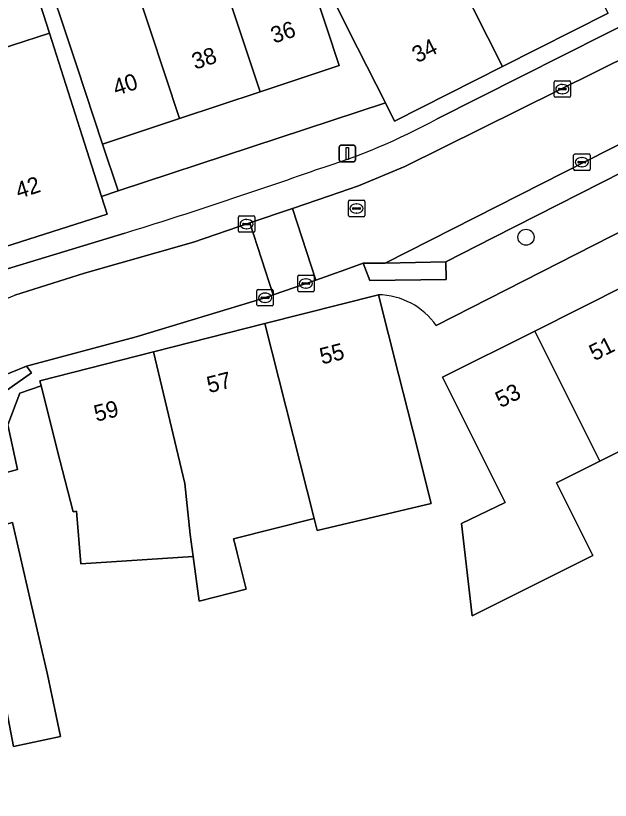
# Model space of a CAD drawing. Extents: x 163008 to 163854, y 382777 to 383982.
# Drawn here: x 163310.48 to 163346.73, y 383695.29 to 383743.09 of the extents above; entities that cross this region are included whole.
import ezdxf

# ---------------------------------------------------------------- set-up
doc = ezdxf.new("R2010")
doc.units = 0
for name, color, linetype in [('IMGEO_Boom', 7, 'Continuous'), ('IMGEO_Brandkraan', 7, 'Continuous'), ('IMGEO_Erf', 7, 'Continuous'), ('IMGEO_Kolk', 7, 'Continuous'), ('IMGEO_Lichtmast', 7, 'Continuous'), ('IMGEO_Pand', 7, 'Continuous'), ('IMGEO_Pand_nummerreeks', 7, 'Continuous'), ('IMGEO_Parkeervlak_open', 7, 'Continuous'), ('IMGEO_Rijbaan_lokaal_open', 7, 'Continuous'), ('IMGEO_Rioolput', 7, 'Continuous'), ('IMGEO_Voetpad_open', 7, 'Continuous')]:
    doc.layers.add(name, color=color, linetype=linetype)

msp = doc.modelspace()

# ---------------------------------------------------------------- linework, layer by layer
at = {"layer": 'IMGEO_Boom'}
msp.add_circle((163341.589, 383729.596), 0.489, dxfattribs=at)
at = {"layer": 'IMGEO_Brandkraan'}
for p, q in [((163327.671, 383726.354), (163327.671, 383727.206)), ((163327.746, 383727.28), (163328.598, 383727.28)), ((163328.159, 383727.06), (163328.184, 383727.06)), ((163328.672, 383727.206), (163328.672, 383726.354)), ((163327.93, 383726.774), (163327.93, 383726.786)), ((163328.368, 383726.737), (163327.97, 383726.737)), ((163327.973, 383726.823), (163328.371, 383726.823)), ((163328.414, 383726.786), (163328.414, 383726.774)), ((163328.598, 383726.28), (163327.746, 383726.28)), ((163328.182, 383726.5), (163328.157, 383726.5))]:
    msp.add_line(p, q, dxfattribs=at)
for points in [[(163327.671, 383726.354), (163327.671, 383727.206)], [(163327.746, 383727.28), (163328.598, 383727.28)], [(163328.672, 383727.206), (163328.672, 383726.354)], [(163328.598, 383726.28), (163327.746, 383726.28)]]:
    msp.add_lwpolyline(points, dxfattribs=at)
for centre, radius, start, end in [((163327.748, 383727.204), 0.0765, 91.552, 178.448), ((163327.748, 383727.204), 0.0765, 91.552, 178.448), ((163328.596, 383727.204), 0.0765, 1.552, 88.448), ((163328.596, 383727.204), 0.0765, 1.552, 88.448), ((163327.97, 383726.783), 0.0403, 85.8775, 175.7526), ((163327.967, 383726.773), 0.0366, 178.938, 274.7102), ((163328.371, 383726.78), 0.043, 264.8664, 352.4533), ((163328.375, 383726.785), 0.0386, 1.7309, 96.639), ((163327.748, 383726.356), 0.0765, 181.552, 268.448), ((163327.748, 383726.356), 0.0765, 181.552, 268.448), ((163328.596, 383726.356), 0.0765, 271.552, 358.448), ((163328.596, 383726.356), 0.0765, 271.552, 358.448)]:
    msp.add_arc(centre, radius, start, end, dxfattribs=at)
for centre, major_axis, ratio, start_param, end_param in [((163328.158, 383726.78), (-0.387, 0.002), 0.722429, 4.712389, 7.853982), ((163328.183, 383726.78), (-0.39, 0.002), 0.717154, 1.570796, 4.712389)]:
    msp.add_ellipse(centre, major_axis=major_axis, ratio=ratio, start_param=start_param, end_param=end_param, dxfattribs=at)
at = {"layer": 'IMGEO_Erf'}
for points in [[(163429.038, 383779.239), (163419.588, 383772.073), (163414.13, 383768.414), (163416.203, 383765.053), (163408.619, 383760.376), (163406.546, 383763.737), (163384.042, 383750), (163369.221, 383741.065), (163336.122, 383724.213)], [(163296.259, 383740.065), (163299.741, 383741.179), (163299.386, 383742.288), (163304.556, 383743.809), (163304.884, 383742.033), (163308.799, 383743.285), (163309.513, 383741.053), (163312.533, 383742.019), (163310.607, 383748.042)], [(163328.633, 383744.802), (163330.206, 383740.055), (163325.378, 383738.455), (163320.468, 383736.827), (163315.774, 383735.271), (163316.721, 383732.415), (163333.018, 383737.783), (163331.325, 383741.131), (163330.016, 383743.718)], [(163332.588, 383726.094), (163333.818, 383721.248), (163334.667, 383717.903), (163335.814, 383713.383), (163328.857, 383711.74), (163328.672, 383712.47), (163323.758, 383711.225), (163323.853, 383710.848), (163323.982, 383710.34), (163324.536, 383708.152), (163321.675, 383707.427), (163321.306, 383710.152), (163314.447, 383709.707), (163314.19, 383712.918), (163313.977, 383712.864), (163313.179, 383716.012), (163312.031, 383720.54), (163310.732, 383720.107), (163310.002, 383718.169), (163310.588, 383715.439), (163250.659, 383699.08)]]:
    msp.add_lwpolyline(points, dxfattribs=at)
for points in [[(163353.918, 383714.34), (163351.079, 383712.919), (163348.865, 383717.341), (163346.09, 383715.952), (163343.45, 383714.63), (163345.663, 383710.209), (163342.688, 383708.719), (163342.162, 383708.456), (163338.306, 383706.525), (163337.655, 383712.16), (163340.326, 383713.437), (163338.742, 383716.602), (163336.504, 383721.073), (163342.121, 383723.884), (163347.734, 383726.694), (163349.972, 383722.223)], [(163310.341, 383698.571), (163309.338, 383703.788), (163306.665, 383703.058), (163305.563, 383702.757), (163306.326, 383699.963), (163304.425, 383699.444), (163305.111, 383696.932), (163302.49, 383696.213), (163300.923, 383701.956), (163300.27, 383704.35), (163298.953, 383709.173), (163300.904, 383709.705), (163301.195, 383710.215), (163302.948, 383710.693), (163303.503, 383710.376), (163304.623, 383710.682), (163305.826, 383711.01), (163306.157, 383711.591), (163307.833, 383712.048), (163308.435, 383711.704), (163310.287, 383712.209), (163311.412, 383707.338), (163312.424, 383702.96), (163313.222, 383699.179)]]:
    msp.add_lwpolyline(points, close=True, dxfattribs=at)
msp.add_arc((163332.501, 383721.67), 4.425, 35.0779, 88.8731, dxfattribs=at)
at = {"layer": 'IMGEO_Kolk'}
for p, q in [((163343.302, 383738.196), (163343.302, 383739.048)), ((163343.377, 383739.122), (163344.229, 383739.122)), ((163344.303, 383739.048), (163344.303, 383738.196)), ((163343.561, 383738.616), (163343.561, 383738.628)), ((163343.999, 383738.579), (163343.601, 383738.579)), ((163343.604, 383738.665), (163344.002, 383738.665)), ((163343.79, 383738.902), (163343.815, 383738.902)), ((163344.045, 383738.628), (163344.045, 383738.616)), ((163344.229, 383738.122), (163343.377, 383738.122)), ((163343.813, 383738.342), (163343.788, 383738.342)), ((163344.568, 383734.669), (163345.42, 383734.669)), ((163344.493, 383733.743), (163344.493, 383734.595)), ((163344.752, 383734.163), (163344.752, 383734.175)), ((163344.795, 383734.212), (163345.193, 383734.212)), ((163344.981, 383734.449), (163345.006, 383734.449)), ((163345.236, 383734.175), (163345.236, 383734.163)), ((163345.494, 383734.595), (163345.494, 383733.743)), ((163345.19, 383734.126), (163344.792, 383734.126)), ((163345.004, 383733.889), (163344.979, 383733.889)), ((163345.42, 383733.669), (163344.568, 383733.669)), ((163324.132, 383730.897), (163324.984, 383730.897)), ((163324.057, 383729.971), (163324.057, 383730.823)), ((163324.316, 383730.391), (163324.316, 383730.403)), ((163324.754, 383730.354), (163324.356, 383730.354)), ((163324.359, 383730.44), (163324.757, 383730.44)), ((163324.545, 383730.677), (163324.57, 383730.677)), ((163324.8, 383730.403), (163324.8, 383730.391)), ((163325.058, 383730.823), (163325.058, 383729.971)), ((163324.984, 383729.897), (163324.132, 383729.897)), ((163324.568, 383730.117), (163324.543, 383730.117)), ((163325.185, 383725.484), (163325.185, 383726.336)), ((163325.26, 383726.41), (163326.112, 383726.41)), ((163325.673, 383726.19), (163325.698, 383726.19)), ((163326.186, 383726.336), (163326.186, 383725.484)), ((163325.444, 383725.904), (163325.444, 383725.916)), ((163325.882, 383725.867), (163325.484, 383725.867)), ((163325.487, 383725.953), (163325.885, 383725.953)), ((163325.696, 383725.63), (163325.671, 383725.63)), ((163325.928, 383725.916), (163325.928, 383725.904)), ((163326.112, 383725.41), (163325.26, 383725.41))]:
    msp.add_line(p, q, dxfattribs=at)
for points in [[(163343.302, 383738.196), (163343.302, 383739.048)], [(163343.377, 383739.122), (163344.229, 383739.122)], [(163344.303, 383739.048), (163344.303, 383738.196)], [(163344.229, 383738.122), (163343.377, 383738.122)], [(163344.568, 383734.669), (163345.42, 383734.669)], [(163344.493, 383733.743), (163344.493, 383734.595)], [(163345.494, 383734.595), (163345.494, 383733.743)], [(163345.42, 383733.669), (163344.568, 383733.669)], [(163324.132, 383730.897), (163324.984, 383730.897)], [(163324.057, 383729.971), (163324.057, 383730.823)], [(163325.058, 383730.823), (163325.058, 383729.971)], [(163324.984, 383729.897), (163324.132, 383729.897)], [(163325.185, 383725.484), (163325.185, 383726.336)], [(163325.26, 383726.41), (163326.112, 383726.41)], [(163326.186, 383726.336), (163326.186, 383725.484)], [(163326.112, 383725.41), (163325.26, 383725.41)]]:
    msp.add_lwpolyline(points, dxfattribs=at)
for centre, radius, start, end in [((163343.379, 383739.046), 0.0765, 91.552, 178.448), ((163343.379, 383739.046), 0.0765, 91.552, 178.448), ((163344.227, 383739.046), 0.0765, 1.552, 88.448), ((163344.227, 383739.046), 0.0765, 1.552, 88.448), ((163343.601, 383738.625), 0.0403, 85.8775, 175.7526), ((163343.598, 383738.615), 0.0366, 178.938, 274.7102), ((163344.002, 383738.622), 0.043, 264.8664, 352.4533), ((163344.006, 383738.627), 0.0386, 1.7309, 96.639), ((163343.379, 383738.198), 0.0765, 181.552, 268.448), ((163343.379, 383738.198), 0.0765, 181.552, 268.448), ((163344.227, 383738.198), 0.0765, 271.552, 358.448), ((163344.227, 383738.198), 0.0765, 271.552, 358.448), ((163344.57, 383734.593), 0.0765, 91.552, 178.448), ((163344.57, 383734.593), 0.0765, 91.552, 178.448), ((163345.418, 383734.593), 0.0765, 1.552, 88.448), ((163345.418, 383734.593), 0.0765, 1.552, 88.448), ((163344.792, 383734.172), 0.0403, 85.8775, 175.7526), ((163345.197, 383734.174), 0.0386, 1.7309, 96.639), ((163344.57, 383733.745), 0.0765, 181.552, 268.448), ((163344.57, 383733.745), 0.0765, 181.552, 268.448), ((163344.789, 383734.162), 0.0366, 178.938, 274.7102), ((163345.193, 383734.169), 0.043, 264.8664, 352.4533), ((163345.418, 383733.745), 0.0765, 271.552, 358.448), ((163345.418, 383733.745), 0.0765, 271.552, 358.448), ((163324.134, 383730.821), 0.0765, 91.552, 178.448), ((163324.134, 383730.821), 0.0765, 91.552, 178.448), ((163324.982, 383730.821), 0.0765, 1.552, 88.448), ((163324.982, 383730.821), 0.0765, 1.552, 88.448), ((163324.356, 383730.4), 0.0403, 85.8775, 175.7526), ((163324.353, 383730.39), 0.0366, 178.938, 274.7102), ((163324.757, 383730.397), 0.043, 264.8664, 352.4533), ((163324.761, 383730.402), 0.0386, 1.7309, 96.639), ((163324.134, 383729.973), 0.0765, 181.552, 268.448), ((163324.134, 383729.973), 0.0765, 181.552, 268.448), ((163324.982, 383729.973), 0.0765, 271.552, 358.448), ((163324.982, 383729.973), 0.0765, 271.552, 358.448), ((163325.262, 383726.334), 0.0765, 91.552, 178.448), ((163325.262, 383726.334), 0.0765, 91.552, 178.448), ((163326.11, 383726.334), 0.0765, 1.552, 88.448), ((163326.11, 383726.334), 0.0765, 1.552, 88.448), ((163325.484, 383725.913), 0.0403, 85.8775, 175.7526), ((163325.481, 383725.903), 0.0366, 178.938, 274.7102), ((163325.885, 383725.91), 0.043, 264.8664, 352.4533), ((163325.889, 383725.915), 0.0386, 1.7309, 96.639), ((163325.262, 383725.486), 0.0765, 181.552, 268.448), ((163325.262, 383725.486), 0.0765, 181.552, 268.448), ((163326.11, 383725.486), 0.0765, 271.552, 358.448), ((163326.11, 383725.486), 0.0765, 271.552, 358.448)]:
    msp.add_arc(centre, radius, start, end, dxfattribs=at)
for centre, major_axis, ratio, start_param, end_param in [((163343.789, 383738.622), (-0.387, 0.002), 0.722429, 4.712389, 7.853982), ((163343.814, 383738.622), (-0.39, 0.002), 0.717154, 1.570796, 4.712389), ((163344.98, 383734.169), (-0.387, 0.002), 0.722429, 4.712389, 7.853982), ((163345.005, 383734.169), (-0.39, 0.002), 0.717154, 1.570796, 4.712389), ((163324.544, 383730.397), (-0.387, 0.002), 0.722429, 4.712389, 7.853982), ((163324.569, 383730.397), (-0.39, 0.002), 0.717154, 1.570796, 4.712389), ((163325.672, 383725.91), (-0.387, 0.002), 0.722429, 4.712389, 7.853982), ((163325.697, 383725.91), (-0.39, 0.002), 0.717154, 1.570796, 4.712389)]:
    msp.add_ellipse(centre, major_axis=major_axis, ratio=ratio, start_param=start_param, end_param=end_param, dxfattribs=at)
at = {"layer": 'IMGEO_Lichtmast'}
for p, q in [((163330.302, 383735.198), (163331.092, 383735.198)), ((163331.092, 383735.198), (163330.302, 383735.198)), ((163330.202, 383734.298), (163330.202, 383735.098)), ((163330.202, 383735.098), (163330.202, 383734.298)), ((163331.192, 383735.098), (163331.192, 383734.298)), ((163331.192, 383734.298), (163331.192, 383735.098)), ((163331.092, 383734.198), (163330.302, 383734.198)), ((163330.302, 383734.198), (163331.092, 383734.198))]:
    msp.add_line(p, q, dxfattribs=at)
msp.add_lwpolyline([(163330.622, 383735.073), (163330.772, 383735.073), (163330.772, 383734.323), (163330.622, 383734.323), (163330.622, 383735.073)], dxfattribs=at)
for centre, start, end in [((163330.302, 383735.098), 90, 180), ((163330.302, 383735.098), 90, 180), ((163331.092, 383735.098), 0, 90), ((163331.092, 383735.098), 360, 90), ((163330.302, 383734.298), 180, 270), ((163330.302, 383734.298), 180, 270), ((163331.092, 383734.298), 270, 0), ((163331.092, 383734.298), 270, 0)]:
    msp.add_arc(centre, 0.1, start, end, dxfattribs=at)
at = {"layer": 'IMGEO_Pand'}
for points in [[(163343.173, 383750), (163342.829, 383750.681), (163341.002, 383754.291), (163340.792, 383754.707), (163333.592, 383751.07), (163333.823, 383750.611), (163334.633, 383749.005), (163335.623, 383747.042), (163336.4, 383747.434), (163336.596, 383747.047), (163340.162, 383739.998), (163346.588, 383743.249)], [(163327.489, 383748.252), (163326.361, 383751.653), (163324.037, 383750.88), (163321.534, 383750.047), (163325.378, 383738.455), (163330.206, 383740.055), (163328.633, 383744.802)], [(163321.534, 383750.047), (163321.148, 383751.212), (163316.238, 383749.584), (163317.756, 383745.007), (163320.468, 383736.827), (163325.378, 383738.455)], [(163336.4, 383747.434), (163335.623, 383747.042), (163334.633, 383749.005), (163333.823, 383750.611), (163329.865, 383748.608), (163328.551, 383747.943), (163329.916, 383743.916), (163330.016, 383743.718), (163331.325, 383741.131), (163333.018, 383737.783), (163333.582, 383736.669), (163340.162, 383739.998), (163336.596, 383747.047)], [(163320.468, 383736.827), (163317.756, 383745.007), (163316.238, 383749.584), (163316.143, 383749.868), (163311.45, 383748.311), (163311.92, 383746.893), (163314.201, 383740.017), (163315.774, 383735.271)], [(163308.39, 383728.558), (163316.054, 383731.008), (163315.71, 383732.082), (163314.531, 383735.77), (163312.533, 383742.019), (163309.513, 383741.053), (163308.799, 383743.285), (163304.884, 383742.033), (163305.313, 383739.71), (163305.983, 383736.082)], [(163346.09, 383715.952), (163348.865, 383717.341), (163351.079, 383712.919), (163353.918, 383714.34), (163349.972, 383722.223), (163347.734, 383726.694), (163342.121, 383723.884)], [(163333.818, 383721.248), (163332.588, 383726.094), (163325.662, 383724.337), (163328.672, 383712.47), (163328.857, 383711.74), (163335.814, 383713.383), (163334.667, 383717.903)], [(163325.662, 383724.337), (163318.877, 383722.615), (163320.79, 383714.593), (163321.126, 383711.484), (163321.306, 383710.152), (163321.675, 383707.427), (163324.536, 383708.152), (163323.982, 383710.34), (163323.853, 383710.848), (163323.758, 383711.225), (163328.672, 383712.47)], [(163342.121, 383723.884), (163336.504, 383721.073), (163338.742, 383716.602), (163340.326, 383713.437), (163337.655, 383712.16), (163338.306, 383706.525), (163342.162, 383708.456), (163342.688, 383708.719), (163345.663, 383710.209), (163343.45, 383714.63), (163346.09, 383715.952)], [(163321.306, 383710.152), (163321.126, 383711.484), (163320.79, 383714.593), (163318.877, 383722.615), (163311.95, 383720.858), (163312.031, 383720.54), (163313.179, 383716.012), (163313.977, 383712.864), (163314.19, 383712.918), (163314.447, 383709.707)], [(163312.424, 383702.96), (163311.412, 383707.338), (163310.287, 383712.209), (163308.435, 383711.704), (163307.833, 383712.048), (163306.157, 383711.591), (163305.826, 383711.01), (163304.623, 383710.682), (163306.665, 383703.058), (163309.338, 383703.788), (163310.341, 383698.571), (163313.222, 383699.179)]]:
    msp.add_lwpolyline(points, close=True, dxfattribs=at)
at = {"layer": 'IMGEO_Parkeervlak_open'}
for points in [[(163302.146, 383723.047), (163305.793, 383724.141), (163310.437, 383726.063), (163314.677, 383727.415), (163321.316, 383729.289), (163324.761, 383730.467), (163327.351, 383731.352), (163329.605, 383732.122), (163331.378, 383732.728), (163334.206, 383733.913), (163355.236, 383744.349), (163365.93, 383750), (163402.519, 383772.077)], [(163411.616, 383772.295), (163411.075, 383771.965), (163410.765, 383771.776), (163409.83, 383771.185), (163409.286, 383770.841), (163406.162, 383768.914), (163403.489, 383767.296), (163370.965, 383747.638), (163364.428, 383743.951), (163333.013, 383728.021), (163336.693, 383728.089), (163339.615, 383729.576), (163367.218, 383743.598)], [(163399.046, 383771.962), (163384.232, 383763.055), (163367.884, 383753.213), (163363.998, 383750.883), (163362.257, 383750), (163348.995, 383743.273), (163336.164, 383736.806)], [(163317.143, 383729.851), (163304.939, 383726.157)]]:
    msp.add_lwpolyline(points, dxfattribs=at)
for centre, radius, start, end in [((163317.093, 383771.876), 39.92, 287.0779, 298.5378), ((163225.145, 384027.262), 311.315, 287.18842, 289.45161)]:
    msp.add_arc(centre, radius, start, end, dxfattribs=at)
at = {"layer": 'IMGEO_Rijbaan_lokaal_open'}
for points in [[(163403.489, 383767.296), (163406.162, 383768.914), (163409.286, 383770.841), (163406.826, 383774.68), (163405.874, 383774.101), (163405.765, 383774.035), (163402.519, 383772.077), (163365.93, 383750), (163355.236, 383744.349), (163334.206, 383733.913), (163331.378, 383732.728), (163329.605, 383732.122), (163327.351, 383731.352), (163328.782, 383726.985), (163330.612, 383727.626), (163331.663, 383728.018), (163333.013, 383728.021), (163364.428, 383743.951), (163370.965, 383747.638)], [(163327.351, 383731.352), (163324.761, 383730.467), (163326.184, 383726.083), (163328.782, 383726.985)], [(163333.013, 383728.021), (163331.663, 383728.018), (163332.079, 383726.952), (163336.721, 383727.013), (163336.693, 383728.089)]]:
    msp.add_lwpolyline(points, close=True, dxfattribs=at)
msp.add_lwpolyline([(163309.689, 383721.154), (163311.146, 383721.743), (163317.834, 383723.52), (163325.601, 383725.881), (163326.184, 383726.083), (163324.761, 383730.467), (163321.316, 383729.289), (163314.677, 383727.415), (163310.437, 383726.063)], dxfattribs=at)
at = {"layer": 'IMGEO_Rioolput'}
for p, q in [((163330.834, 383731.849), (163331.686, 383731.849)), ((163330.759, 383730.923), (163330.759, 383731.775)), ((163331.018, 383731.343), (163331.018, 383731.355)), ((163331.061, 383731.392), (163331.459, 383731.392)), ((163331.247, 383731.629), (163331.272, 383731.629)), ((163331.502, 383731.355), (163331.502, 383731.343)), ((163331.76, 383731.775), (163331.76, 383730.923)), ((163331.686, 383730.849), (163330.834, 383730.849)), ((163331.456, 383731.306), (163331.058, 383731.306)), ((163331.27, 383731.069), (163331.245, 383731.069))]:
    msp.add_line(p, q, dxfattribs=at)
for points in [[(163330.834, 383731.849), (163331.686, 383731.849)], [(163330.759, 383730.923), (163330.759, 383731.775)], [(163331.76, 383731.775), (163331.76, 383730.923)], [(163331.686, 383730.849), (163330.834, 383730.849)]]:
    msp.add_lwpolyline(points, dxfattribs=at)
for centre, radius, start, end in [((163330.836, 383731.773), 0.0765, 91.552, 178.448), ((163330.836, 383731.773), 0.0765, 91.552, 178.448), ((163331.684, 383731.773), 0.0765, 1.552, 88.448), ((163331.684, 383731.773), 0.0765, 1.552, 88.448), ((163331.058, 383731.352), 0.0403, 85.8775, 175.7526), ((163331.055, 383731.342), 0.0366, 178.938, 274.7102), ((163331.459, 383731.349), 0.043, 264.8664, 352.4533), ((163331.463, 383731.354), 0.0386, 1.7309, 96.639), ((163330.836, 383730.925), 0.0765, 181.552, 268.448), ((163330.836, 383730.925), 0.0765, 181.552, 268.448), ((163331.684, 383730.925), 0.0765, 271.552, 358.448), ((163331.684, 383730.925), 0.0765, 271.552, 358.448)]:
    msp.add_arc(centre, radius, start, end, dxfattribs=at)
for centre, major_axis, ratio, start_param, end_param in [((163331.246, 383731.349), (-0.387, 0.002), 0.722429, 4.712389, 7.853982), ((163331.271, 383731.349), (-0.39, 0.002), 0.717154, 1.570796, 4.712389)]:
    msp.add_ellipse(centre, major_axis=major_axis, ratio=ratio, start_param=start_param, end_param=end_param, dxfattribs=at)
at = {"layer": 'IMGEO_Voetpad_open'}
for points in [[(163336.122, 383724.213), (163369.221, 383741.065), (163384.042, 383750), (163406.546, 383763.737), (163414.13, 383768.414), (163419.588, 383772.073), (163429.038, 383779.239)], [(163336.164, 383736.806), (163348.995, 383743.273), (163362.257, 383750), (163363.998, 383750.883), (163367.884, 383753.213), (163384.232, 383763.055), (163399.046, 383771.962)], [(163405.279, 383766.419), (163378.029, 383750), (163370.808, 383745.575), (163367.218, 383743.598), (163339.615, 383729.576), (163336.693, 383728.089), (163336.721, 383727.013), (163332.079, 383726.952), (163331.663, 383728.018), (163330.612, 383727.626), (163328.782, 383726.985), (163326.184, 383726.083), (163325.601, 383725.881), (163317.834, 383723.52), (163311.146, 383721.743), (163311.438, 383721.338), (163307.884, 383718.841), (163307.592, 383719.246), (163307.151, 383718.4)], [(163310.607, 383748.042), (163312.533, 383742.019), (163314.531, 383735.77), (163315.71, 383732.082), (163316.721, 383732.415), (163315.774, 383735.271), (163314.201, 383740.017), (163311.92, 383746.893)], [(163346.588, 383743.249), (163340.162, 383739.998), (163333.582, 383736.669), (163333.018, 383737.783), (163316.721, 383732.415), (163315.71, 383732.082), (163316.054, 383731.008), (163308.39, 383728.558), (163300.723, 383726.106), (163298.053, 383725.418), (163290.312, 383723.243), (163282.57, 383721.068), (163282.25, 383722.208), (163268.944, 383718.534), (163269.048, 383718.072), (163261.121, 383716.284), (163242.045, 383711.035), (163225.973, 383706.902), (163169.191, 383691.469), (163169.732, 383688.86), (163170.179, 383688.982), (163170.273, 383688.608), (163191.332, 383694.26), (163238.122, 383707.13)], [(163304.939, 383726.157), (163317.143, 383729.851)], [(163135.19, 383672.222), (163136.465, 383666.013), (163138.679, 383666.445), (163137.681, 383671.283), (163137.963, 383671.408), (163152.793, 383674.52), (163153.268, 383672.296), (163157.761, 383673.548), (163157.928, 383673.599), (163157.902, 383673.76), (163196.514, 383684.3), (163198.675, 383684.89), (163249.86, 383698.862), (163250.659, 383699.08), (163310.588, 383715.439), (163310.002, 383718.169), (163310.732, 383720.107), (163312.031, 383720.54), (163311.95, 383720.858), (163318.877, 383722.615), (163325.662, 383724.337), (163332.588, 383726.094)]]:
    msp.add_lwpolyline(points, dxfattribs=at)
msp.add_lwpolyline([(163307.908, 383719.817), (163307.592, 383719.246), (163307.884, 383718.841), (163311.438, 383721.338), (163311.146, 383721.743), (163309.689, 383721.154)], close=True, dxfattribs=at)
for centre, radius, start, end in [((163317.093, 383771.876), 39.92, 287.0779, 298.5378), ((163225.145, 384027.262), 311.315, 287.18842, 289.45161), ((163332.501, 383721.67), 4.425, 35.0779, 88.8731)]:
    msp.add_arc(centre, radius, start, end, dxfattribs=at)

# ---------------------------------------------------------------- texts
at = {"layer": 'IMGEO_Pand_nummerreeks'}
for s, rotation, p in [('36', 18.3404, (163326.223, 383741.389)), ('34', 26.8373, (163334.958, 383740.19)), ('38', 18.3396, (163321.416, 383739.796)), ('40', 18.3396, (163316.605, 383738.201)), ('42', 17.7314, (163310.663, 383731.931)), ('51', 26.5895, (163345.757, 383722.036)), ('55', 14.238, (163329.153, 383721.838)), ('57', 14.238, (163322.274, 383720.093)), ('53', 26.591, (163340.041, 383719.176)), ('59', 14.236, (163315.395, 383718.348))]:
    msp.add_text(s, height=1, rotation=rotation, dxfattribs=at).set_placement(p)

doc.saveas('drawing.dxf')
